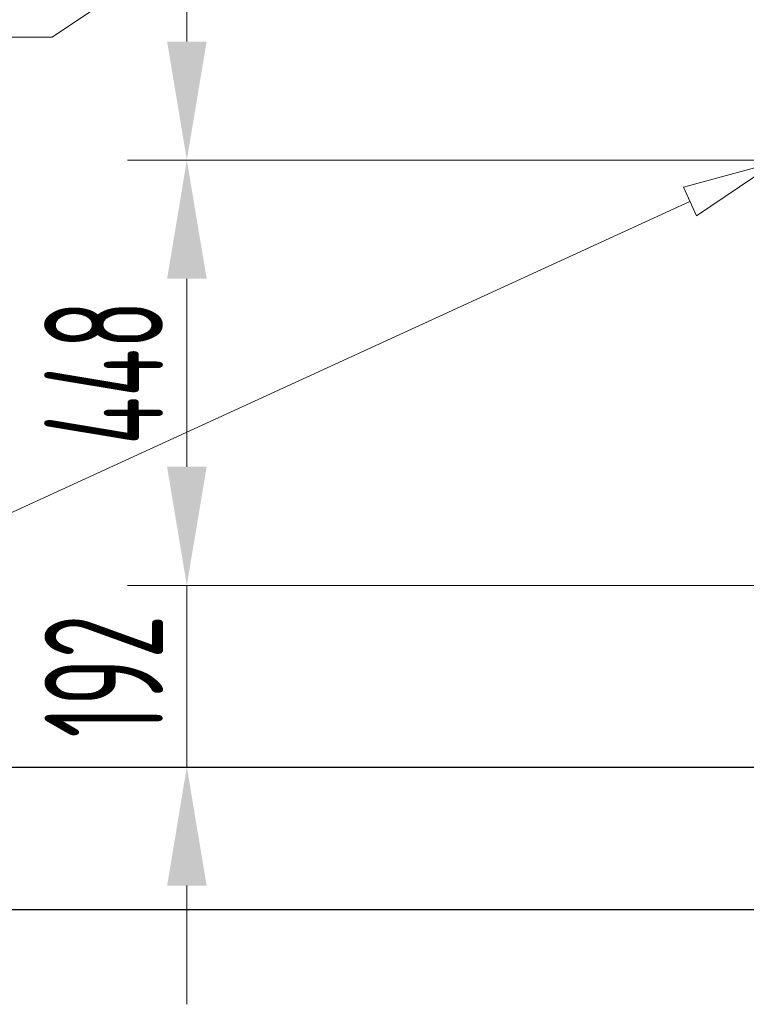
# Model space of a CAD drawing. Header units: millimetres. Extents: x 14365 to 105143, y -126377 to -22383.
# Tile 271 of 285: x 58299 to 59065, y -29112 to -28074. Entities that reach past the tile are written whole.
import ezdxf

# ---------------------------------------------------------------- set-up
doc = ezdxf.new("R2010")
doc.units = ezdxf.units.MM
doc.layers.add('JS_VYT_POPIS - OBECNĚ', color=7, linetype='Continuous', lineweight=5)
doc.layers.add('UT_KOTY - DIMENZE', color=7, linetype='Continuous', lineweight=5)
doc.styles.add('ISOCP 2.5', font='isocp.shx', dxfattribs={"width": 0.6, "height": 2.5})

# ---------------------------------------------------------------- blocks, each defined once
blk = doc.blocks.new('_ClosedBlank')
at = {"color": 0, "linetype": 'ByBlock', "lineweight": -2}
for p, q in [((-1, 0.167), (0, 0)), ((-1, 0.167), (-1, -0.167)), ((0, 0), (-1, -0.167))]:
    blk.add_line(p, q, dxfattribs=at)

msp = doc.modelspace()

# ---------------------------------------------------------------- linework, layer by layer
for p, q in [((56756.9, -28861.9), (59489.8, -28861.9)), ((56606.9, -29011.9), (59639.8, -29011.9))]:
    msp.add_line(p, q)
at = {"layer": 'JS_VYT_POPIS - OBECNĚ', "linetype": 'ByBlock'}
for points in [[(59149.3, -27547.2), (58333.4, -28092.6)], [(56903.4, -28092.6), (58333.4, -28092.6)], [(59005.6, -28265.9), (58210.7, -28630.3)]]:
    msp.add_lwpolyline(points, dxfattribs=at)
at = {"layer": 'UT_KOTY - DIMENZE'}
for p, q in [((58475.4, -27762.3), (58475.4, -28097.2)), ((59130.7, -28222.2), (58412.9, -28222.2)), ((59052.9, -28222.2), (58412.9, -28222.2)), ((58475.4, -28347.2), (58475.4, -28545.4)), ((58475.4, -28545.4), (58475.4, -28420.4)), ((59130.7, -28670.4), (58412.9, -28670.4)), ((59048.2, -28670.4), (58412.9, -28670.4)), ((58475.4, -28670.4), (58475.4, -28861.9)), ((59130.7, -28861.9), (58412.9, -28861.9)), ((58475.4, -28986.9), (58475.4, -29111.9))]:
    msp.add_line(p, q, dxfattribs=at)
for points in [[(58454.6, -28097.2), (58496.3, -28097.2), (58475.4, -28222.2)], [(58454.6, -28347.2), (58496.3, -28347.2), (58475.4, -28222.2)], [(58454.6, -28545.4), (58496.3, -28545.4), (58475.4, -28670.4)], [(58454.6, -28545.4), (58496.3, -28545.4), (58475.4, -28670.4)], [(58454.6, -28986.9), (58496.3, -28986.9), (58475.4, -28861.9)]]:
    msp.add_solid(points, dxfattribs=at)

# ---------------------------------------------------------------- block references
at = {"layer": 'JS_VYT_POPIS - OBECNĚ', "xscale": 100, "yscale": 100, "zscale": 100, "rotation": 24.62668416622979}
msp.add_blockref('_ClosedBlank', (59096.6, -28224.2), dxfattribs=at)

# ---------------------------------------------------------------- texts
at = {"layer": 'UT_KOTY - DIMENZE', "char_height": 125, "attachment_point": 5, "rotation": 90, "style": 'ISOCP 2.5'}
for s, insert in [('448', (58387.9, -28446.3)), ('192', (58387.9, -28766.2))]:
    msp.add_mtext(s, dxfattribs=dict(at, insert=insert))

doc.saveas('drawing.dxf')
